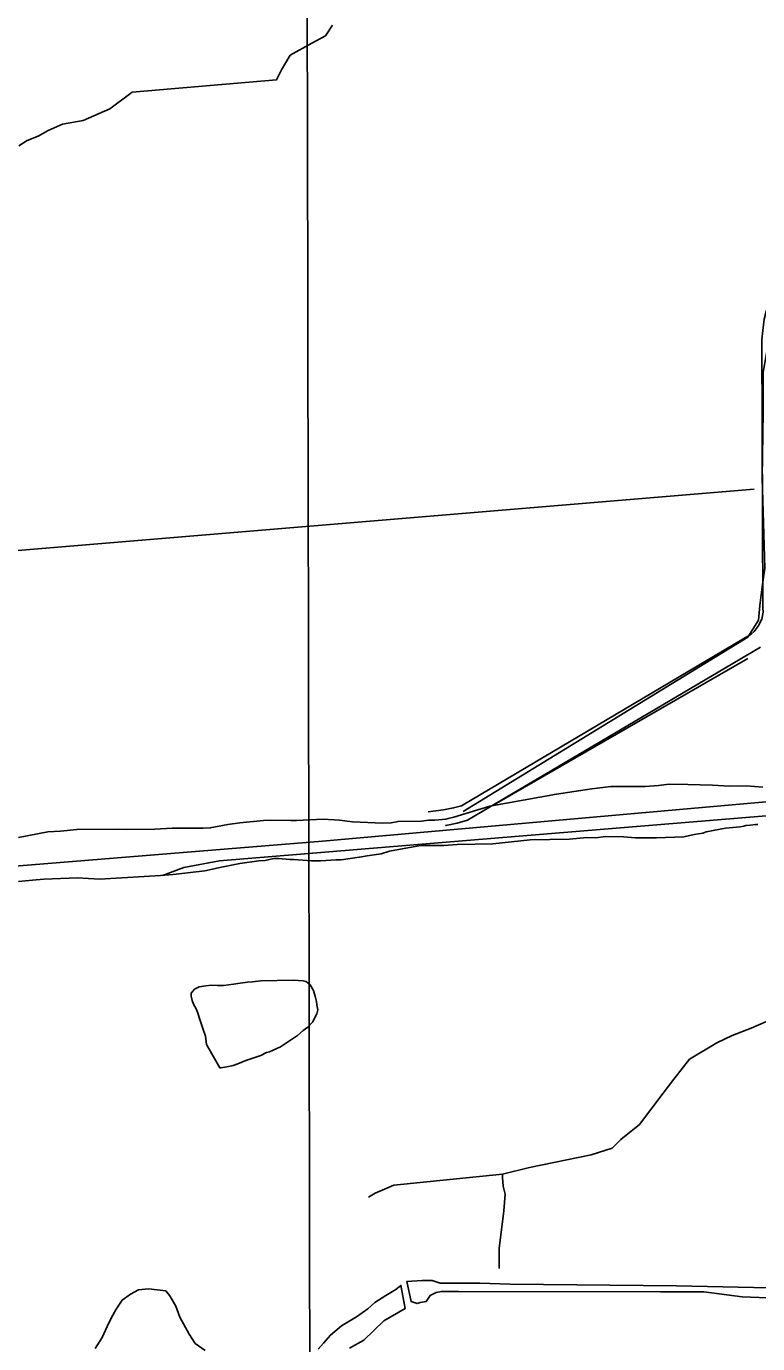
# Model space of a CAD drawing. Extents: x 3329297 to 3367176, y 649250 to 674653.
# Drawn here: x 3353911 to 3355311, y 662321 to 664842 of the extents above; entities that cross this region are included whole.
import ezdxf

# ---------------------------------------------------------------- set-up
doc = ezdxf.new("R2010")
doc.units = 0
for name, color, linetype in [('V-GRID-MAJR', 7, 'Continuous'), ('V-ROAD-CNTR', 7, 'Continuous'), ('V-SITE-VEGE', 7, 'Continuous'), ('V-TOPO-SHOR', 7, 'Continuous')]:
    doc.layers.add(name, color=color, linetype=linetype)

msp = doc.modelspace()

# ---------------------------------------------------------------- linework, layer by layer
at = {"layer": 'V-GRID-MAJR'}
msp.add_spline([(3354468.6, 654671.8), (3354456.2, 660730.1), (3354443.9, 666791.6), (3354431.5, 672853), (3354431.5, 672856)], degree=3, dxfattribs=at)
at = {"layer": 'V-ROAD-CNTR'}
for points in [[(3355826.1, 664867.2), (3355806.3, 664859.6), (3355791, 664851.5), (3355779.3, 664842.3), (3355372.3, 664370.4), (3355357.5, 664352.9), (3355346.6, 664336.9), (3355333.4, 664312.9), (3355327.1, 664296.7), (3355323.4, 664281.7), (3355320.5, 664260.6), (3355318.4, 664242.7), (3355320.8, 663729.4), (3355320.9, 663721.1), (3355318.4, 663708), (3355311.7, 663694.5), (3355303.8, 663684), (3355298.1, 663678.9), (3354743.6, 663350.9), (3354728.7, 663346.8), (3354709, 663342.9), (3354679.7, 663339.5)], [(3355316.1, 663654.6), (3354755.4, 663323), (3354735.7, 663317.6), (3354713.6, 663313.2), (3354715.4, 663313.4)]]:
    msp.add_lwpolyline(points, dxfattribs=at)
at = {"layer": 'V-SITE-VEGE'}
for points in [[(3353895.9, 663290), (3353951.6, 663300.8), (3353975.9, 663302.5), (3354007.4, 663305.6), (3354086.5, 663306), (3354102.3, 663305.1), (3354157, 663306.3), (3354189.8, 663308.2), (3354249.4, 663308.2), (3354262.7, 663308.4), (3354296.6, 663315.2), (3354319.7, 663318.1), (3354364.6, 663322.7), (3354378, 663323), (3354416.9, 663322.5), (3354427.8, 663322.8), (3354478.8, 663325), (3354510.5, 663323.2), (3354534.9, 663320.1), (3354593.3, 663317.6), (3354609.1, 663318), (3354622.4, 663320.7), (3354667.4, 663321.6), (3354680.7, 663323.1), (3354692.9, 663323.3), (3354713.5, 663325), (3354718.4, 663326.3), (3354729.3, 663328.9), (3354798.2, 663349.8), (3354925.4, 663373.1), (3354993.3, 663383), (3355029.6, 663387.4), (3355095.3, 663387.5), (3355120.8, 663389.3), (3355141.4, 663392.1), (3355176.7, 663391.6), (3355224.2, 663390.2), (3355257, 663388.4), (3355288.6, 663389.1), (3355320.3, 663386.1)], [(3355311.2, 663315), (3355306.4, 663314.9), (3355296.7, 663313.5), (3355288.2, 663313.3), (3355284.5, 663312), (3355277.3, 663310.7), (3355249.4, 663307.7), (3355211.8, 663300.8), (3355205.8, 663298.3), (3355188.8, 663295.5), (3355169.4, 663291.4), (3355117.2, 663289.2), (3355077.1, 663289.5), (3355053.9, 663291.5), (3355019.9, 663292), (3355000.5, 663289.2), (3354983.4, 663290.1), (3354950.6, 663287), (3354875.3, 663285.4), (3354803.7, 663277.9), (3354735.6, 663276.5), (3354710.1, 663274.7), (3354665.1, 663275), (3354605.8, 663264.1), (3354590.1, 663258.9), (3354563.4, 663254.7), (3354552.5, 663253.2), (3354513.7, 663247.6), (3354504, 663247.4), (3354473.6, 663245.5), (3354456.6, 663245.2), (3354422.5, 663248.2), (3354415.2, 663248), (3354393.2, 663250), (3354384.7, 663249.8), (3354367.8, 663245.8), (3354355.6, 663245.6), (3354319.3, 663240), (3354284.1, 663233.2), (3354252.7, 663226.4), (3354192, 663219.1), (3354167.7, 663217.4), (3354136.2, 663215.5), (3354051.1, 663210.1), (3354008.5, 663212.9), (3353944.1, 663210.4), (3353922.3, 663208.7), (3353895.6, 663205.7)]]:
    msp.add_lwpolyline(points, dxfattribs=at)
msp.add_lwpolyline([(3354255.6, 662893.8), (3354253.6, 662910.1), (3354248.8, 662924.8), (3354243.4, 662939.9), (3354238.5, 662955.7), (3354236.1, 662961.9), (3354230.8, 662971.4), (3354228.4, 662978.1), (3354226.5, 662986.6), (3354226.4, 662992.3), (3354232.5, 662999.7), (3354241.5, 663004.5), (3354254.5, 663006.4), (3354265.2, 663007.8), (3354276.5, 663006.9), (3354287.9, 663007.1), (3354307.1, 663009.2), (3354320, 663011.2), (3354334.2, 663013.2), (3354343.8, 663013.9), (3354359.6, 663015.9), (3354421.3, 663017.2), (3354430.9, 663016.3), (3354440.6, 663015.9), (3354445.7, 663014.3), (3354449.7, 663012.1), (3354454.3, 663008.3), (3354460.2, 662997.1), (3354464.4, 662984.1), (3354466.3, 662976.2), (3354467, 662970), (3354468.9, 662960.4), (3354466.8, 662952.5), (3354461.9, 662943.3), (3354459.2, 662937.6), (3354449.7, 662927.2), (3354440.8, 662920.8), (3354429.7, 662910.9), (3354420.2, 662905.1), (3354406.8, 662895.7), (3354397.3, 662889.3), (3354376, 662879.8), (3354370.3, 662878.6), (3354359.7, 662873.2), (3354331, 662863), (3354315.8, 662857.1), (3354306.8, 662854), (3354294.5, 662851), (3354287.1, 662850.2), (3354283.2, 662849.6), (3354280.9, 662849.5)], close=True, dxfattribs=at)
at = {"layer": 'V-TOPO-SHOR'}
msp.add_line((3354805.4, 663352.8), (3355291.9, 663632.7), dxfattribs=at)
for points in [[(3354747.1, 663340), (3355291.8, 663673.3), (3355312, 663706.3), (3355314.5, 663734.2), (3355319.5, 663769.7), (3355324.5, 663805.2), (3355319.1, 663977.7), (3355321.4, 664104.5), (3355321.3, 664180.6), (3355341.4, 664294.8), (3355369.2, 664348.1), (3355409.7, 664398.9), (3355670.3, 664701.2), (3355799.4, 664848.6), (3355804.5, 664858.7), (3355804.4, 664871.4), (3355796.8, 664881.6), (3355789.2, 664886.6), (3355771.4, 664899.3), (3355413.2, 665197.9), (3355309.1, 665276.3), (3355265.9, 665299)], [(3354496.8, 664844.9), (3354483.1, 664824.2), (3354457, 664810.4), (3354415.7, 664787), (3354399.3, 664759.4), (3354389.7, 664740.1), (3354113.2, 664716.2), (3354070.7, 664684.5), (3354019.8, 664662.4), (3353979.9, 664655.4), (3353952.4, 664643), (3353933.2, 664632), (3353912.6, 664623.7), (3353896.1, 664614)], [(3353102, 663771.3), (3353618.1, 663816.2), (3355303.8, 663956.7)], [(3351019.9, 662991.4), (3352570.2, 663127.8), (3354477.5, 663282.8), (3356096.3, 663426.5), (3356305.4, 663445)], [(3354171.6, 663217.2), (3354212.2, 663232.5), (3354280.6, 663245.3), (3355381.2, 663336.1), (3356327.1, 663411.5)], [(3354816, 662465.4), (3354815.9, 662503.5), (3354824.7, 662575.8), (3354827.1, 662607.5), (3354823.3, 662622.7), (3354822, 662639.2), (3354822, 662645.5), (3354874, 662658.3), (3354991.9, 662682.6), (3355032.4, 662695.4), (3355048.9, 662711.9), (3355084.3, 662741.1), (3355129.9, 662800.8), (3355150.1, 662827.5), (3355180.5, 662865.6), (3355232.4, 662897.4), (3355261.6, 662911.4), (3355298.3, 662925.4), (3355327.5, 662938.1)], [(3354822, 662645.5), (3354614.1, 662624.5), (3354578.6, 662609.2), (3354565.9, 662601.6)], [(3354469.6, 662310.8), (3354479.3, 662322.4), (3354492.8, 662337.9), (3354514, 662355.3), (3354542.9, 662372.8), (3354564.2, 662388.3), (3354577.7, 662399.9), (3354598.9, 662413.5), (3354618.2, 662425.1), (3354627.9, 662432.9), (3354635.7, 662388.4), (3354595.1, 662365.2), (3354556.6, 662328.4), (3354529.5, 662312.9)], [(3355329.5, 662409.1), (3355281.1, 662410.9), (3355207.7, 662420.4), (3355124.6, 662420.3), (3354738, 662421.5), (3354705.2, 662421.4), (3354695.5, 662419.5), (3354683.9, 662413.6), (3354676.2, 662402), (3354664.6, 662400.1), (3354658.9, 662398.1), (3354647.3, 662402), (3354639.4, 662440.6), (3354668.4, 662442.6), (3354687.8, 662442.6), (3354703.2, 662436.9), (3354724.5, 662436.9), (3354747.7, 662437), (3354778.6, 662437), (3354836.6, 662435.2), (3355155.5, 662431.9), (3355569.1, 662423.1)], [(3354042.5, 662311.9), (3354056, 662333.2), (3354065.6, 662354.5), (3354073.3, 662370), (3354083, 662387.4), (3354094.5, 662404.8), (3354110, 662416.4), (3354125.4, 662424.2), (3354144.7, 662426.2), (3354177.6, 662422.4), (3354185.3, 662412.7), (3354197, 662393.4), (3354204.7, 662372.2), (3354222.2, 662339.3), (3354233.8, 662322), (3354253.2, 662308.5)]]:
    msp.add_lwpolyline(points, dxfattribs=at)

doc.saveas('drawing.dxf')
